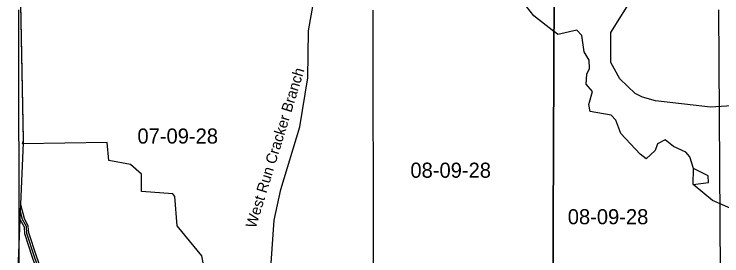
# Model space of a CAD drawing. Extents: x 418523 to 616617, y 1878279 to 2196743.
# Drawn here: x 489478 to 500055, y 1961977 to 1965582 of the extents above; entities that cross this region are included whole.
import ezdxf

# ---------------------------------------------------------------- set-up
doc = ezdxf.new("R2010")
doc.units = 0
for name, color, linetype in [('Level 1', 7, 'Continuous'), ('Level 10', 7, 'Continuous'), ('Level 2', 7, 'Continuous'), ('Level 31', 7, 'Continuous'), ('Level 32', 7, 'Continuous'), ('Level 41', 7, 'Continuous'), ('Level 5', 7, 'Continuous'), ('Level 63', 7, 'Continuous'), ('Level 7', 7, 'Continuous')]:
    doc.layers.add(name, color=color, linetype=linetype)

msp = doc.modelspace()

# ---------------------------------------------------------------- linework, layer by layer
at = {"layer": 'Level 1'}
for p, q in [((489541.46, 1965648.887), (489551.868, 1960326.777)), ((494839.455, 1965639.126), (494842.153, 1960333.163)), ((500005.715, 1965646.676), (500040.819, 1960376.66))]:
    msp.add_line(p, q, dxfattribs=at)
at = {"layer": 'Level 10'}
msp.add_lwpolyline([(489616.617, 1953570.28), (489603.588, 1955090.315), (489595.579, 1955531.325), (489592.575, 1955708.329), (489578.562, 1956411.345), (489558.51, 1959097.406), (489544.474, 1960964.45), (489538.458, 1961779.468), (489574.442, 1962631.488), (489616.423, 1963663.512), (489615.421, 1963713.514), (489575.382, 1965739.56), (489540.357, 1966998.588), (489530.33, 1968423.621), (489506.316, 1969067.636), (489532.309, 1969482.646), (489532.279, 1969485.935)], dxfattribs=at)
at = {"layer": 'Level 31'}
msp.add_lwpolyline([(490445.274, 1959940.188), (490374.03, 1960191.436), (490340.851, 1960225.042), (490201.609, 1960742.435), (490168.43, 1960776.041), (490061.581, 1961084.91), (490053.781, 1961185.316), (489782.401, 1961961.872), (489667.496, 1962312.599), (489659.695, 1962412.641), (489601.784, 1962521.276), (489574.033, 1962631.591)], dxfattribs=at)
at = {"layer": 'Level 32'}
for points in [[(490474.137, 1959948.372), (490400.791, 1960207.031), (490367.763, 1960240.485), (490228.52, 1960757.877), (490194.559, 1960792.278), (490091.194, 1961091.076), (490083.389, 1961191.53), (489810.82, 1961971.491), (489697.125, 1962318.518), (489689.119, 1962421.223), (489629.983, 1962532.151), (489578.694, 1962736.029)], [(490416.411, 1959932.004), (490347.27, 1960175.84), (490313.939, 1960209.601), (490174.697, 1960726.992), (490142.301, 1960759.805), (490031.97, 1961078.745), (490024.173, 1961179.101), (489753.984, 1961952.252), (489637.866, 1962306.679), (489630.273, 1962404.061), (489573.584, 1962510.399), (489569.94, 1962524.886)]]:
    msp.add_lwpolyline(points, dxfattribs=at)
at = {"layer": 'Level 5'}
for p, q in [((489617.692, 1963698.203), (489578.522, 1965724.2)), ((497547.905, 1965321.625), (497546.005, 1965323.001)), ((499624.127, 1963039.196), (499633.253, 1963280.912))]:
    msp.add_line(p, q, dxfattribs=at)
for points in [[(491352.11, 1954435.42), (491646.235, 1954875.673), (492193.425, 1955864.782), (492370.65, 1956272.314), (492396.966, 1956513.94), (492344.136, 1957547.943), (492247.373, 1958157.016), (492321.646, 1959573.84), (492356.402, 1959840.406), (492432.47, 1960031.751), (493019.447, 1960670.502), (493204.814, 1961036.323), (493317.63, 1961869.364), (493362.748, 1962511.039), (493465.23, 1962968.981), (493745.338, 1963901.176), (493865.965, 1964634.123), (493878.032, 1965334.34), (493946.816, 1965725.79), (494181.635, 1965982.938), (494616.727, 1966280.72), (494801.046, 1966454.806), (495329.823, 1967127.237)], [(497546.005, 1965323.001), (497247.175, 1965558.053), (497081.559, 1965767.346), (496864.974, 1965801.835), (496141.845, 1966197.546), (496100.462, 1966256.126), (496143.09, 1966430.961), (496126.709, 1966489.382), (495968.874, 1966590.272), (495687.073, 1966900.256), (495546.049, 1967026.047), (495329.823, 1967127.237)], [(499633.253, 1963280.912), (499575.448, 1963456.176), (499517.325, 1963523.026), (499334.19, 1963606.976), (499209.465, 1963707.436), (499092.563, 1963649.443), (499058.894, 1963549.511), (498925.114, 1963424.916), (498833.65, 1963491.906), (498542.847, 1963801.26), (498468.481, 1964001.603), (498402.019, 1964076.824), (498085.4, 1964127.851), (498069.078, 1964236.293), (498119.685, 1964427.868), (498028.351, 1964536.53), (498037.169, 1964686.553), (498079.118, 1964769.786), (498071.165, 1964894.858), (497996.571, 1965020.141), (497963.975, 1965261.986), (497889.242, 1965345.616), (497605.577, 1965279.841), (497547.905, 1965321.625)], [(491823.331, 1959926.621), (492023.664, 1959975.586), (492166.791, 1960233.233), (492250.681, 1960332.846), (492434.562, 1960423.561), (492661.12, 1960697.449), (492637.356, 1960930.994), (492547.129, 1961206.59), (492531.176, 1961340.032), (492473.403, 1961448.734), (492424.27, 1961615.727), (492300.602, 1961874.802), (492284.48, 1961974.934), (491911.735, 1962427.101), (491880.716, 1962860.75), (491847.595, 1962902.631), (491380.956, 1962938.466), (491382.331, 1963196.892), (491216.355, 1963339.493), (490891.569, 1963399.621), (490868.004, 1963666.517), (489600.753, 1963648.282), (489617.692, 1963698.203)], [(499624.127, 1963039.196), (499857.682, 1963071.791), (499849.64, 1963171.852), (499633.253, 1963280.912)], [(500181.557, 1962687.266), (499915.149, 1962804.825), (499624.127, 1963039.196)]]:
    msp.add_lwpolyline(points, dxfattribs=at)
at = {"layer": 'Level 63'}
for points in [[(457652.636, 1924182.684), (497370.053, 1923990.389), (497565.655, 1969446.889), (457897.306, 1969639.697), (457652.636, 1924182.684)], [(497370.053, 1923990.389), (537087.279, 1923840.983), (537233.896, 1969297.112), (497565.655, 1969446.889), (497370.053, 1923990.389)]]:
    msp.add_lwpolyline(points, dxfattribs=at)
at = {"layer": 'Level 7'}
msp.add_lwpolyline([(500203.129, 1964212.751), (499886.281, 1964197.096), (499061.27, 1964291.438), (498869.695, 1964342.086), (498761.521, 1964400.796), (498528.791, 1964618.288), (498396.194, 1964860.472), (498397.625, 1965310.632), (498741.183, 1965859.72), (499001.17, 1966342.414), (499253.612, 1967083.535), (499518.112, 1968975.071), (499670.579, 1969438.941)], dxfattribs=at)

# ---------------------------------------------------------------- texts
at = {"layer": 'Level 2'}
for s, p in [('07-09-28', (491320.188, 1963651.726)), ('08-09-28', (495400.053, 1963141.809)), ('08-09-28', (497751.94, 1962448.386))]:
    msp.add_text(s, height=225, dxfattribs=at).set_placement(p)
at = {"layer": 'Level 41'}
msp.add_text('West Run Cracker Branch', height=160, rotation=72.8382361, dxfattribs=at).set_placement((493085.807, 1962378.203))

doc.saveas('drawing.dxf')
